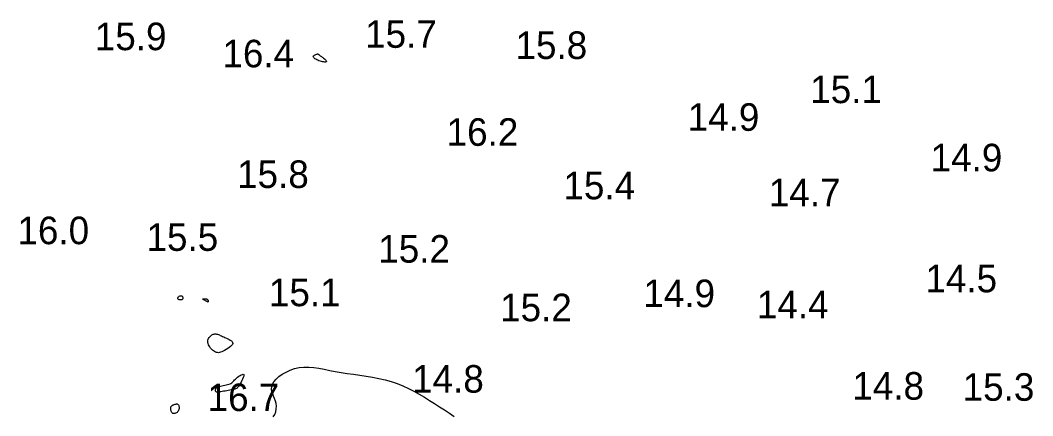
# Model space of a CAD drawing. Extents: x 3040093 to 3056816, y 408076 to 509144.
# Drawn here: x 3046083.8 to 3046267.5, y 434626.6 to 434698.4 of the extents above; entities that cross this region are included whole.
import ezdxf

# ---------------------------------------------------------------- set-up
doc = ezdxf.new("R2010")
doc.units = 0
doc.layers.add('V-CHAN-CONT-EL17', color=7, linetype='Continuous')
doc.layers.add('V-TOPO-SOUN-0610', color=7, linetype='Continuous')

msp = doc.modelspace()

# ---------------------------------------------------------------- linework, layer by layer
at = {"layer": 'V-CHAN-CONT-EL17'}
for points in [[(3046137.71, 434692.24), (3046137.77, 434692.25), (3046137.83, 434692.25), (3046137.86, 434692.24), (3046137.9, 434692.22), (3046137.93, 434692.2), (3046137.95, 434692.18), (3046137.98, 434692.15), (3046138.02, 434692.12), (3046138.06, 434692.09), (3046138.11, 434692.05), (3046138.18, 434692), (3046138.25, 434691.94), (3046138.34, 434691.88), (3046138.44, 434691.79), (3046138.56, 434691.7), (3046138.7, 434691.59), (3046138.84, 434691.48), (3046138.99, 434691.35), (3046139.12, 434691.23), (3046139.24, 434691.11), (3046139.32, 434691), (3046139.37, 434690.91), (3046139.37, 434690.84), (3046139.31, 434690.8), (3046139.2, 434690.78), (3046139.05, 434690.78), (3046138.87, 434690.8), (3046138.67, 434690.84), (3046138.45, 434690.89), (3046138.23, 434690.96), (3046138, 434691.03), (3046137.79, 434691.11), (3046137.6, 434691.2), (3046137.42, 434691.3), (3046137.27, 434691.39), (3046137.15, 434691.49), (3046137.05, 434691.59), (3046136.99, 434691.68), (3046136.97, 434691.77), (3046136.99, 434691.85), (3046137.04, 434691.93), (3046137.12, 434692), (3046137.21, 434692.06), (3046137.32, 434692.12), (3046137.43, 434692.16), (3046137.54, 434692.2), (3046137.63, 434692.23)], [(3046112.42, 434647.81), (3046112.4, 434647.87), (3046112.4, 434647.94), (3046112.41, 434648.01), (3046112.44, 434648.08), (3046112.48, 434648.15), (3046112.54, 434648.22), (3046112.6, 434648.27), (3046112.67, 434648.32), (3046112.74, 434648.36), (3046112.82, 434648.38), (3046112.9, 434648.4), (3046112.97, 434648.4), (3046113.04, 434648.38), (3046113.11, 434648.35), (3046113.17, 434648.31), (3046113.23, 434648.25), (3046113.27, 434648.17), (3046113.3, 434648.09), (3046113.31, 434648), (3046113.31, 434647.92), (3046113.3, 434647.84), (3046113.26, 434647.76), (3046113.21, 434647.7), (3046113.13, 434647.66), (3046113.04, 434647.63), (3046112.94, 434647.62), (3046112.83, 434647.62), (3046112.72, 434647.64), (3046112.62, 434647.66), (3046112.54, 434647.7), (3046112.47, 434647.75)], [(3046116.93, 434647.81), (3046116.98, 434647.82), (3046117.05, 434647.84), (3046117.13, 434647.84), (3046117.23, 434647.84), (3046117.33, 434647.84), (3046117.43, 434647.83), (3046117.52, 434647.81), (3046117.59, 434647.8), (3046117.65, 434647.78), (3046117.7, 434647.76), (3046117.74, 434647.74), (3046117.77, 434647.72), (3046117.79, 434647.7), (3046117.81, 434647.67), (3046117.82, 434647.66), (3046117.83, 434647.64), (3046117.84, 434647.62), (3046117.85, 434647.61), (3046117.85, 434647.6), (3046117.86, 434647.59), (3046117.86, 434647.58), (3046117.87, 434647.57), (3046117.87, 434647.56), (3046117.88, 434647.55), (3046117.89, 434647.54), (3046117.9, 434647.54), (3046117.9, 434647.52), (3046117.91, 434647.51), (3046117.92, 434647.49), (3046117.92, 434647.48), (3046117.92, 434647.45), (3046117.92, 434647.43), (3046117.91, 434647.4), (3046117.91, 434647.37), (3046117.9, 434647.34), (3046117.88, 434647.31), (3046117.87, 434647.28), (3046117.85, 434647.27), (3046117.84, 434647.25), (3046117.82, 434647.25), (3046117.8, 434647.26), (3046117.77, 434647.27), (3046117.74, 434647.29), (3046117.7, 434647.32), (3046117.65, 434647.35), (3046117.59, 434647.39), (3046117.51, 434647.43), (3046117.42, 434647.47), (3046117.33, 434647.52), (3046117.23, 434647.57), (3046117.13, 434647.62), (3046117.04, 434647.67), (3046116.97, 434647.71), (3046116.93, 434647.75), (3046116.91, 434647.78)], [(3046120.38, 434638.21), (3046120.15, 434638.13), (3046119.94, 434638.07), (3046119.75, 434638.05), (3046119.57, 434638.06), (3046119.39, 434638.09), (3046119.21, 434638.16), (3046119.04, 434638.25), (3046118.86, 434638.38), (3046118.68, 434638.53), (3046118.5, 434638.7), (3046118.34, 434638.89), (3046118.19, 434639.09), (3046118.06, 434639.29), (3046117.96, 434639.5), (3046117.89, 434639.71), (3046117.85, 434639.92), (3046117.85, 434640.11), (3046117.87, 434640.3), (3046117.92, 434640.48), (3046117.99, 434640.65), (3046118.08, 434640.8), (3046118.19, 434640.94), (3046118.3, 434641.07), (3046118.42, 434641.17), (3046118.55, 434641.27), (3046118.69, 434641.34), (3046118.83, 434641.4), (3046118.97, 434641.43), (3046119.12, 434641.46), (3046119.27, 434641.46), (3046119.43, 434641.44), (3046119.59, 434641.4), (3046119.76, 434641.35), (3046119.93, 434641.28), (3046120.11, 434641.2), (3046120.3, 434641.11), (3046120.5, 434641.01), (3046120.72, 434640.91), (3046120.95, 434640.8), (3046121.2, 434640.69), (3046121.45, 434640.57), (3046121.7, 434640.46), (3046121.92, 434640.33), (3046122.11, 434640.2), (3046122.26, 434640.06), (3046122.34, 434639.91), (3046122.36, 434639.74), (3046122.29, 434639.56), (3046122.16, 434639.37), (3046121.96, 434639.17), (3046121.73, 434638.98), (3046121.46, 434638.79), (3046121.18, 434638.61), (3046120.89, 434638.45), (3046120.62, 434638.32)], [(3046119.28, 434631), (3046119.25, 434631.06), (3046119.24, 434631.12), (3046119.24, 434631.2), (3046119.25, 434631.27), (3046119.26, 434631.35), (3046119.28, 434631.42), (3046119.3, 434631.49), (3046119.32, 434631.56), (3046119.35, 434631.62), (3046119.39, 434631.67), (3046119.44, 434631.72), (3046119.52, 434631.77), (3046119.62, 434631.82), (3046119.75, 434631.87), (3046119.92, 434631.92), (3046120.13, 434631.97), (3046120.38, 434632.03), (3046120.64, 434632.09), (3046120.91, 434632.15), (3046121.18, 434632.21), (3046121.44, 434632.28), (3046121.67, 434632.34), (3046121.88, 434632.41), (3046122.04, 434632.49), (3046122.17, 434632.57), (3046122.28, 434632.65), (3046122.37, 434632.74), (3046122.46, 434632.85), (3046122.56, 434632.97), (3046122.69, 434633.1), (3046122.84, 434633.25), (3046123.03, 434633.42), (3046123.24, 434633.6), (3046123.47, 434633.77), (3046123.7, 434633.92), (3046123.92, 434634.04), (3046124.11, 434634.12), (3046124.26, 434634.15), (3046124.35, 434634.1), (3046124.38, 434633.98), (3046124.35, 434633.79), (3046124.27, 434633.55), (3046124.16, 434633.28), (3046124.02, 434632.99), (3046123.88, 434632.7), (3046123.73, 434632.43), (3046123.58, 434632.19), (3046123.46, 434631.99), (3046123.35, 434631.84), (3046123.24, 434631.72), (3046123.14, 434631.62), (3046123.02, 434631.55), (3046122.89, 434631.5), (3046122.74, 434631.45), (3046122.56, 434631.41), (3046122.34, 434631.36), (3046122.09, 434631.31), (3046121.82, 434631.26), (3046121.54, 434631.21), (3046121.26, 434631.16), (3046120.98, 434631.1), (3046120.71, 434631.06), (3046120.46, 434631.02), (3046120.23, 434630.98), (3046120.03, 434630.95), (3046119.86, 434630.92), (3046119.71, 434630.91), (3046119.58, 434630.9), (3046119.48, 434630.91), (3046119.39, 434630.92), (3046119.33, 434630.96)], [(3046111.43, 434627.09), (3046111.35, 434627.15), (3046111.29, 434627.23), (3046111.24, 434627.32), (3046111.2, 434627.42), (3046111.17, 434627.52), (3046111.14, 434627.62), (3046111.13, 434627.72), (3046111.11, 434627.81), (3046111.1, 434627.9), (3046111.1, 434627.98), (3046111.1, 434628.06), (3046111.11, 434628.13), (3046111.13, 434628.2), (3046111.15, 434628.26), (3046111.19, 434628.32), (3046111.23, 434628.37), (3046111.29, 434628.42), (3046111.35, 434628.46), (3046111.42, 434628.51), (3046111.49, 434628.55), (3046111.58, 434628.59), (3046111.67, 434628.62), (3046111.76, 434628.66), (3046111.86, 434628.69), (3046111.97, 434628.72), (3046112.07, 434628.74), (3046112.18, 434628.75), (3046112.27, 434628.75), (3046112.36, 434628.72), (3046112.44, 434628.67), (3046112.51, 434628.6), (3046112.56, 434628.5), (3046112.6, 434628.37), (3046112.62, 434628.23), (3046112.63, 434628.07), (3046112.61, 434627.91), (3046112.58, 434627.75), (3046112.53, 434627.6), (3046112.45, 434627.46), (3046112.36, 434627.34), (3046112.25, 434627.23), (3046112.13, 434627.15), (3046112, 434627.09), (3046111.87, 434627.05), (3046111.75, 434627.02), (3046111.62, 434627.02), (3046111.52, 434627.05)]]:
    msp.add_lwpolyline(points, close=True, dxfattribs=at)
msp.add_lwpolyline([(3046129.72, 434626.39), (3046129.98, 434626.85), (3046130.16, 434627.34), (3046130.26, 434627.84), (3046130.28, 434628.34), (3046130.23, 434628.82), (3046130.12, 434629.28), (3046129.96, 434629.73), (3046129.78, 434630.16), (3046129.61, 434630.59), (3046129.48, 434631.01), (3046129.41, 434631.44), (3046129.43, 434631.88), (3046129.57, 434632.33), (3046129.84, 434632.79), (3046130.24, 434633.26), (3046130.75, 434633.73), (3046131.35, 434634.16), (3046132.04, 434634.55), (3046132.79, 434634.89), (3046133.59, 434635.16), (3046134.43, 434635.34), (3046135.29, 434635.42), (3046136.17, 434635.42), (3046137.07, 434635.34), (3046138, 434635.22), (3046138.96, 434635.05), (3046139.95, 434634.85), (3046140.97, 434634.66), (3046142.03, 434634.46), (3046143.13, 434634.29), (3046144.26, 434634.13), (3046145.4, 434633.97), (3046146.56, 434633.8), (3046147.72, 434633.62), (3046148.87, 434633.4), (3046150, 434633.14), (3046151.11, 434632.83), (3046152.18, 434632.47), (3046153.22, 434632.05), (3046154.24, 434631.58), (3046155.22, 434631.07), (3046156.19, 434630.54), (3046157.13, 434629.98), (3046158.06, 434629.41), (3046158.98, 434628.83), (3046159.88, 434628.25), (3046160.78, 434627.67), (3046161.67, 434627.09), (3046162.55, 434626.5)], dxfattribs=at)

# ---------------------------------------------------------------- texts
at = {"layer": 'V-TOPO-SOUN-0610'}
for s, p in [('15.7 ', (3046146.38, 434693.37)), ('15.9 ', (3046097.33, 434692.94)), ('15.8 ', (3046173.67, 434691.34)), ('16.4 ', (3046120.49, 434689.83)), ('15.1 ', (3046227.15, 434683.33)), ('14.9 ', (3046204.91, 434678.31)), ('16.2 ', (3046161.17, 434675.59)), ('14.9 ', (3046249, 434670.96)), ('15.8 ', (3046123.15, 434667.94)), ('15.4 ', (3046182.37, 434665.88)), ('14.7 ', (3046219.64, 434664.63)), ('16.0 ', (3046083.29, 434657.74)), ('15.5 ', (3046106.71, 434656.53)), ('15.2 ', (3046148.77, 434654.39)), ('14.5 ', (3046248.05, 434649.01)), ('15.1 ', (3046128.92, 434646.49)), ('14.9 ', (3046196.87, 434646.32)), ('15.2 ', (3046170.88, 434643.76)), ('14.4 ', (3046217.47, 434644.29)), ('14.8 ', (3046154.91, 434630.8)), ('14.8 ', (3046234.79, 434629.53)), ('15.3 ', (3046254.81, 434629.33)), ('16.7 ', (3046117.8, 434627.46))]:
    msp.add_text(s, height=5, dxfattribs=at).set_placement(p)

doc.saveas('drawing.dxf')
